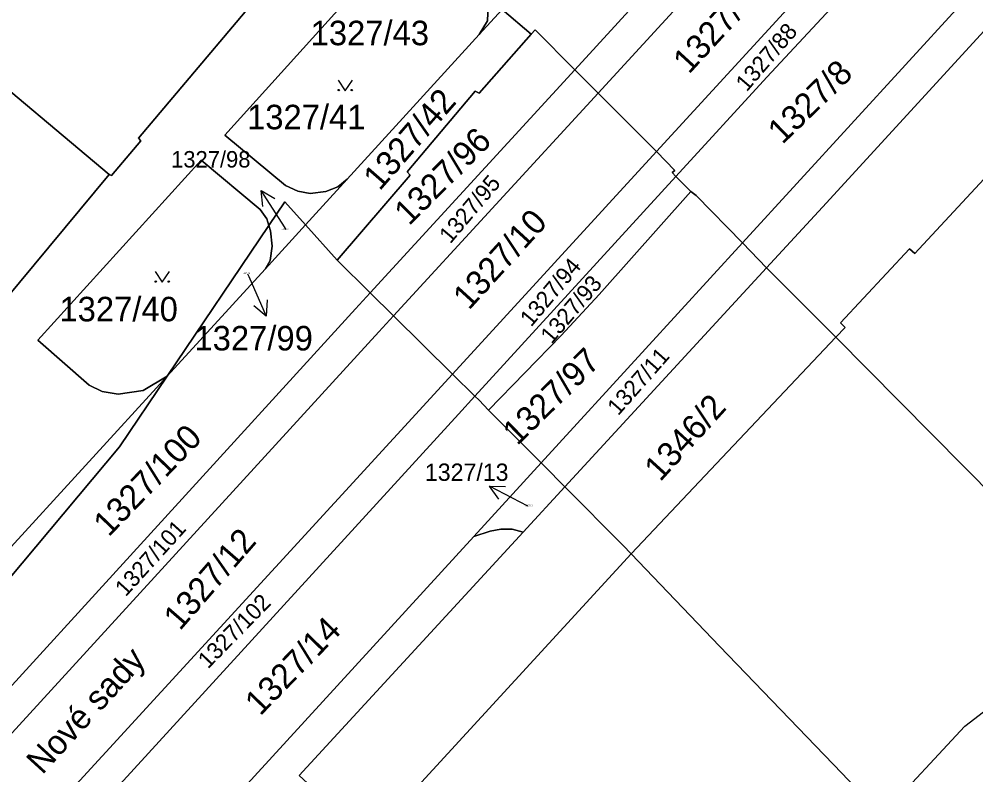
# Model space of a CAD drawing. Extents: x -598934 to -598196, y -1162208 to -1161502.
# Drawn here: x -598445.3 to -598378.9, y -1161604.5 to -1161552.1 of the extents above; entities that cross this region are included whole.
import ezdxf

# ---------------------------------------------------------------- set-up
doc = ezdxf.new("R2010")
doc.units = 0
for name, color, linetype in [('KN_CAR_KR', 7, 'Continuous'), ('KN_KULTURY', 7, 'Continuous'), ('KN_PARC_CIS_POM', 7, 'Continuous'), ('KN_PARC_CIS_POZ', 7, 'Continuous'), ('KN_PARC_PLOCHA', 7, 'Continuous'), ('KN_ULICE', 7, 'Continuous'), ('PARC_C_SIPKA', 7, 'Continuous'), ('parcely_l', 7, 'Continuous')]:
    doc.layers.add(name, color=color, linetype=linetype)

msp = doc.modelspace()

# ---------------------------------------------------------------- linework, layer by layer
at = {"layer": 'KN_CAR_KR'}
for points in [[(-598402.81, -1161589.15), (-598422.29, -1161610.35)], [(-598379.65, -1161601.12), (-598369.55, -1161593.36)], [(-598385.4, -1161607.3), (-598379.65, -1161601.12)]]:
    msp.add_lwpolyline(points, dxfattribs=at)
at = {"layer": 'KN_KULTURY'}
for points in [[(-598423.142, -1161556.292), (-598422.642, -1161557.042), (-598422.142, -1161556.292)], [(-598435.842, -1161569.572), (-598435.342, -1161570.322), (-598434.842, -1161569.572)]]:
    msp.add_lwpolyline(points, dxfattribs=at)
for centre in [(-598423.092, -1161556.991), (-598422.193, -1161556.991), (-598435.792, -1161570.271), (-598434.893, -1161570.271)]:
    msp.add_circle(centre, 0.05, dxfattribs=at)
at = {"layer": 'KN_PARC_PLOCHA'}
for points in [[(-598395.08, -1161567.59), (-598398.28, -1161564.31), (-598398.65, -1161564.03), (-598399.69, -1161562.98), (-598393.38, -1161556.09), (-598385.48, -1161547.59), (-598383.56, -1161549.55), (-598355.84, -1161522.87), (-598340.43, -1161507.82), (-598341.83, -1161506.38), (-598343.014, -1161505.182), (-598334.368, -1161505.182), (-598343.44, -1161513.72), (-598355.12, -1161525.1), (-598376.23, -1161546.99)], [(-598336.98, -1161511.07), (-598346.7, -1161519.98), (-598363.31, -1161536.51), (-598389.25, -1161564.81), (-598393.4, -1161569.31), (-598395.08, -1161567.59), (-598376.23, -1161546.99), (-598355.12, -1161525.1), (-598343.44, -1161513.72), (-598334.368, -1161505.182), (-598330.549, -1161505.182)], [(-598333.3, -1161514.67), (-598333.97, -1161515.3), (-598334.36, -1161514.94), (-598344.5, -1161525.85), (-598344.06, -1161526.26), (-598383.11, -1161568.33), (-598383.48, -1161567.99), (-598388.28, -1161573.14), (-598387.95, -1161573.46), (-598388.6, -1161574.13), (-598393.4, -1161569.31), (-598389.25, -1161564.81), (-598363.31, -1161536.51), (-598346.7, -1161519.98), (-598336.98, -1161511.07)], [(-598277.75, -1161561.08), (-598281.57, -1161567.88), (-598322.97, -1161643.5), (-598335.08, -1161630.46), (-598341.18, -1161623.85), (-598341.89, -1161623.08), (-598366.15, -1161596.79), (-598369.55, -1161593.36), (-598370.8, -1161592.1), (-598388.6, -1161574.13), (-598387.95, -1161573.46), (-598388.28, -1161573.14), (-598383.48, -1161567.99), (-598383.11, -1161568.33), (-598344.06, -1161526.26), (-598344.5, -1161525.85), (-598334.36, -1161514.94), (-598333.97, -1161515.3), (-598333.3, -1161514.67), (-598325, -1161522.8), (-598316.62, -1161529.5), (-598303.99, -1161539.63), (-598291.69, -1161549.87)], [(-598392.66, -1161540.24), (-598406.72, -1161555.58), (-598409.47, -1161552.82), (-598409.73, -1161553.12), (-598411.75, -1161551.39), (-598406.49, -1161545.64), (-598403.48, -1161542.37), (-598396.09, -1161536.73)], [(-598391.04, -1161541.89), (-598405.1, -1161557.2), (-598406.72, -1161555.58), (-598392.66, -1161540.24)], [(-598387.04, -1161545.99), (-598401.05, -1161561.26), (-598405.1, -1161557.2), (-598391.04, -1161541.89)], [(-598412.86, -1161549.54), (-598413.41, -1161549.96), (-598412.71, -1161550.56), (-598412.78, -1161552.18), (-598413.36, -1161553.14), (-598422.51, -1161563.18), (-598423.16, -1161563.69), (-598423.99, -1161564.02), (-598425.08, -1161564.16), (-598425.93, -1161564), (-598426.79, -1161563.6), (-598431.01, -1161560.12), (-598417.31, -1161544.96), (-598413.17, -1161548.81)], [(-598385.48, -1161547.59), (-598393.38, -1161556.09), (-598399.69, -1161562.98), (-598399.96, -1161562.7), (-598399.76, -1161562.56), (-598401.05, -1161561.26), (-598387.04, -1161545.99)], [(-598411.75, -1161551.39), (-598413.36, -1161553.14), (-598412.78, -1161552.18), (-598412.71, -1161550.56)], [(-598409.73, -1161553.12), (-598413.34, -1161557.21), (-598413.62, -1161557.07), (-598418.35, -1161562.65), (-598418.14, -1161562.89), (-598423.21, -1161568.79), (-598425.39, -1161566.34), (-598422.51, -1161563.18), (-598413.36, -1161553.14), (-598411.75, -1161551.39)], [(-598439.03, -1161562.84), (-598446.26, -1161571.57), (-598446.09, -1161571.7), (-598448.86, -1161574.86), (-598449.99, -1161574.14), (-598454.94, -1161569.65), (-598457.98, -1161567.69), (-598459.51, -1161566.96), (-598459.42, -1161566.73), (-598459.88, -1161566.21), (-598456.03, -1161561.39), (-598458.37, -1161559.6), (-598464.84, -1161557.55), (-598463.56, -1161552.48), (-598450.06, -1161555.62), (-598449.07, -1161554.44)], [(-598406.72, -1161555.58), (-598420.91, -1161571.06), (-598423.21, -1161568.79), (-598418.14, -1161562.89), (-598418.35, -1161562.65), (-598413.62, -1161557.07), (-598413.34, -1161557.21), (-598409.73, -1161553.12), (-598409.47, -1161552.82)], [(-598405.1, -1161557.2), (-598419.3, -1161572.65), (-598420.91, -1161571.06), (-598406.72, -1161555.58)], [(-598401.05, -1161561.26), (-598415.2, -1161576.69), (-598419.3, -1161572.65), (-598405.1, -1161557.2)], [(-598399.69, -1161562.98), (-598413.64, -1161578.21), (-598415.2, -1161576.69), (-598401.05, -1161561.26), (-598399.76, -1161562.56), (-598399.96, -1161562.7)], [(-598427.94, -1161566.38), (-598435.01, -1161576.84), (-598436.66, -1161577.83), (-598438.4, -1161578.09), (-598439.51, -1161577.9), (-598440.41, -1161577.46), (-598443.98, -1161574.33), (-598432.65, -1161561.86), (-598428.54, -1161565.27), (-598428.09, -1161565.93)], [(-598398.65, -1161564.03), (-598405.02, -1161571.17), (-598407.65, -1161574.01), (-598412.69, -1161579.19), (-598413.34, -1161578.49), (-598413.64, -1161578.21), (-598399.69, -1161562.98)], [(-598395.08, -1161567.59), (-598401.81, -1161574.94), (-598409.04, -1161582.85), (-598409.16, -1161582.73), (-598412.69, -1161579.19), (-598407.65, -1161574.01), (-598405.02, -1161571.17), (-598398.65, -1161564.03), (-598398.28, -1161564.31)], [(-598425.39, -1161566.34), (-598428.2, -1161569.42), (-598427.86, -1161568.81), (-598427.71, -1161567.81), (-598427.83, -1161566.75), (-598427.94, -1161566.38), (-598426.83, -1161564.73)], [(-598423.21, -1161568.79), (-598420.91, -1161571.06), (-598421.93, -1161572.17), (-598449.39, -1161602.22), (-598452.8, -1161599.01), (-598438.32, -1161581.74), (-598435.01, -1161576.84), (-598428.2, -1161569.42), (-598425.39, -1161566.34)], [(-598428.2, -1161569.42), (-598435.01, -1161576.84), (-598427.94, -1161566.38), (-598427.83, -1161566.75), (-598427.71, -1161567.81), (-598427.86, -1161568.81)], [(-598393.4, -1161569.31), (-598407.4, -1161584.51), (-598408.84, -1161583.06), (-598409.04, -1161582.85), (-598401.81, -1161574.94), (-598395.08, -1161567.59)], [(-598388.6, -1161574.13), (-598402.81, -1161589.15), (-598403.35, -1161588.58), (-598407.4, -1161584.51), (-598393.4, -1161569.31)], [(-598419.3, -1161572.65), (-598420.31, -1161573.75), (-598447.76, -1161603.75), (-598449.39, -1161602.22), (-598421.93, -1161572.17), (-598420.91, -1161571.06)], [(-598415.2, -1161576.69), (-598443.61, -1161607.65), (-598447.76, -1161603.75), (-598420.31, -1161573.75), (-598419.3, -1161572.65)], [(-598335.08, -1161630.46), (-598323.26, -1161644.05), (-598334.82, -1161665.7), (-598338.44, -1161661.36), (-598341.1, -1161658.12), (-598350.93, -1161646.15), (-598351.03, -1161646.03), (-598365.81, -1161628.03), (-598385.4, -1161607.3), (-598388.18, -1161604.36), (-598396.66, -1161595.57), (-598402.81, -1161589.15), (-598388.6, -1161574.13), (-598370.8, -1161592.1), (-598369.55, -1161593.36), (-598366.15, -1161596.79), (-598341.89, -1161623.08), (-598341.18, -1161623.85)], [(-598413.64, -1161578.21), (-598414.79, -1161579.46), (-598441.98, -1161609.19), (-598443.61, -1161607.65), (-598415.2, -1161576.69)], [(-598412.69, -1161579.19), (-598409.16, -1161582.73), (-598409.04, -1161582.85), (-598413.71, -1161587.96), (-598428.93, -1161604.58), (-598437.32, -1161613.76), (-598438.3, -1161612.74), (-598440.23, -1161610.79), (-598440.63, -1161610.45), (-598441.98, -1161609.19), (-598414.79, -1161579.46), (-598413.64, -1161578.21), (-598413.34, -1161578.49)], [(-598407.4, -1161584.51), (-598410.3, -1161587.66), (-598411.05, -1161587.45), (-598411.84, -1161587.44), (-598412.58, -1161587.59), (-598413.71, -1161587.96), (-598409.04, -1161582.85), (-598408.84, -1161583.06)]]:
    msp.add_lwpolyline(points, close=True, dxfattribs=at)
for points in [[(-598448.61, -1161534.37), (-598439.92, -1161536.99), (-598442.54, -1161540.09), (-598440.73, -1161541.62), (-598438.86, -1161539.46), (-598437.74, -1161540.45), (-598436.08, -1161538.17), (-598435.85, -1161537.91), (-598435.17, -1161537.25), (-598427.72, -1161541.08), (-598423.36, -1161544.69), (-598425.94, -1161547.98), (-598426.32, -1161547.67), (-598436.99, -1161560.33), (-598436.83, -1161560.51), (-598438.87, -1161562.92), (-598439.03, -1161562.84), (-598449.07, -1161554.44)], [(-598417.31, -1161544.96), (-598431.01, -1161560.12), (-598426.79, -1161563.6), (-598425.93, -1161564), (-598425.08, -1161564.16), (-598423.99, -1161564.02), (-598423.16, -1161563.69), (-598422.51, -1161563.18), (-598425.39, -1161566.34), (-598426.83, -1161564.73), (-598427.94, -1161566.38), (-598428.09, -1161565.93), (-598428.54, -1161565.27), (-598432.65, -1161561.86), (-598443.98, -1161574.33), (-598440.41, -1161577.46), (-598439.51, -1161577.9), (-598438.4, -1161578.09), (-598436.66, -1161577.83), (-598435.01, -1161576.84), (-598446.33, -1161589.22)], [(-598446.26, -1161571.57), (-598439.03, -1161562.84), (-598438.87, -1161562.92), (-598436.83, -1161560.51), (-598436.99, -1161560.33), (-598426.32, -1161547.67)], [(-598601.64, -1161758.47), (-598594.41, -1161746.34), (-598574.71, -1161725.04), (-598562.49, -1161716.2), (-598546.26, -1161698.46), (-598538.27, -1161689.71), (-598508.71, -1161657.4), (-598500.6, -1161648.49), (-598493.91, -1161641.2), (-598488.42, -1161635.24), (-598481.9, -1161628.09), (-598472.12, -1161617.39), (-598454.81, -1161598.51), (-598446.33, -1161589.22), (-598435.01, -1161576.84), (-598438.32, -1161581.74), (-598452.8, -1161599.01), (-598453, -1161599.23), (-598502.88, -1161660.58), (-598537.16, -1161698.1), (-598569.06, -1161732.86), (-598601.28, -1161767.71)], [(-598425.84, -1161604.52), (-598410.3, -1161587.66), (-598407.4, -1161584.51), (-598403.35, -1161588.58), (-598402.81, -1161589.15), (-598396.66, -1161595.57), (-598388.18, -1161604.36), (-598385.4, -1161607.3)], [(-598428.93, -1161604.58), (-598413.71, -1161587.96), (-598412.58, -1161587.59), (-598411.84, -1161587.44), (-598411.05, -1161587.45), (-598410.3, -1161587.66), (-598425.84, -1161604.52)]]:
    msp.add_lwpolyline(points, dxfattribs=at)
at = {"layer": 'PARC_C_SIPKA'}
for points in [[(-598428.37, -1161565.056), (-598428.489, -1161563.944), (-598427.528, -1161564.516)], [(-598426.74, -1161566.67), (-598426.87, -1161566.47), (-598428.489, -1161563.944)], [(-598429.42, -1161569.74), (-598429.34, -1161569.92), (-598428.122, -1161572.662)], [(-598428.071, -1161571.545), (-598428.122, -1161572.662), (-598428.985, -1161571.951)], [(-598411.984, -1161585.365), (-598412.637, -1161584.458), (-598411.52, -1161584.479)], [(-598409.98, -1161585.85), (-598412.637, -1161584.458)]]:
    msp.add_lwpolyline(points, dxfattribs=at)
at = {"layer": 'parcely_l'}
for points in [[(-598334.368, -1161505.182), (-598343.44, -1161513.72), (-598355.12, -1161525.1), (-598376.23, -1161546.99), (-598395.08, -1161567.59)], [(-598393.4, -1161569.31), (-598389.25, -1161564.81), (-598363.31, -1161536.51), (-598346.7, -1161519.98), (-598336.98, -1161511.07)], [(-598333.3, -1161514.67), (-598333.97, -1161515.3), (-598334.36, -1161514.94), (-598344.5, -1161525.85), (-598344.06, -1161526.26), (-598383.11, -1161568.33), (-598383.48, -1161567.99), (-598388.28, -1161573.14), (-598387.95, -1161573.46), (-598388.6, -1161574.13)], [(-598392.66, -1161540.24), (-598406.72, -1161555.58)], [(-598391.04, -1161541.89), (-598405.1, -1161557.2)], [(-598439.03, -1161562.84), (-598438.87, -1161562.92), (-598436.83, -1161560.51), (-598436.99, -1161560.33), (-598426.32, -1161547.67), (-598425.94, -1161547.98), (-598423.36, -1161544.69)], [(-598412.86, -1161549.54), (-598413.17, -1161548.81), (-598417.31, -1161544.96), (-598431.01, -1161560.12), (-598426.79, -1161563.6), (-598425.93, -1161564), (-598425.08, -1161564.16), (-598423.99, -1161564.02), (-598423.16, -1161563.69), (-598422.51, -1161563.18)], [(-598401.05, -1161561.26), (-598387.04, -1161545.99)], [(-598385.48, -1161547.59), (-598393.38, -1161556.09), (-598399.69, -1161562.98)], [(-598413.36, -1161553.14), (-598412.78, -1161552.18), (-598412.71, -1161550.56)], [(-598413.36, -1161553.14), (-598411.75, -1161551.39)], [(-598409.73, -1161553.12), (-598411.75, -1161551.39)], [(-598439.03, -1161562.84), (-598449.07, -1161554.44), (-598450.06, -1161555.62), (-598463.56, -1161552.48)], [(-598406.72, -1161555.58), (-598409.47, -1161552.82), (-598409.73, -1161553.12)], [(-598409.73, -1161553.12), (-598413.34, -1161557.21), (-598413.62, -1161557.07), (-598418.35, -1161562.65), (-598418.14, -1161562.89), (-598423.21, -1161568.79)], [(-598422.51, -1161563.18), (-598413.36, -1161553.14)], [(-598406.72, -1161555.58), (-598420.91, -1161571.06)], [(-598405.1, -1161557.2), (-598406.72, -1161555.58)], [(-598419.3, -1161572.65), (-598405.1, -1161557.2)], [(-598405.1, -1161557.2), (-598401.05, -1161561.26)], [(-598401.05, -1161561.26), (-598415.2, -1161576.69)], [(-598399.69, -1161562.98), (-598399.96, -1161562.7), (-598399.76, -1161562.56), (-598401.05, -1161561.26)], [(-598427.94, -1161566.38), (-598428.09, -1161565.93), (-598428.54, -1161565.27), (-598432.65, -1161561.86), (-598443.98, -1161574.33), (-598440.41, -1161577.46), (-598439.51, -1161577.9), (-598438.4, -1161578.09), (-598436.66, -1161577.83), (-598435.01, -1161576.84)], [(-598449.99, -1161574.14), (-598448.86, -1161574.86), (-598446.09, -1161571.7), (-598446.26, -1161571.57), (-598439.03, -1161562.84)], [(-598413.64, -1161578.21), (-598399.69, -1161562.98)], [(-598398.65, -1161564.03), (-598399.69, -1161562.98)], [(-598422.51, -1161563.18), (-598425.39, -1161566.34)], [(-598412.69, -1161579.19), (-598407.65, -1161574.01), (-598405.02, -1161571.17), (-598398.65, -1161564.03)], [(-598398.65, -1161564.03), (-598398.28, -1161564.31), (-598395.08, -1161567.59)], [(-598425.39, -1161566.34), (-598426.83, -1161564.73), (-598427.94, -1161566.38)], [(-598427.94, -1161566.38), (-598435.01, -1161576.84)], [(-598425.39, -1161566.34), (-598428.2, -1161569.42)], [(-598428.2, -1161569.42), (-598427.86, -1161568.81), (-598427.71, -1161567.81), (-598427.83, -1161566.75), (-598427.94, -1161566.38)], [(-598423.21, -1161568.79), (-598425.39, -1161566.34)], [(-598409.04, -1161582.85), (-598401.81, -1161574.94), (-598395.08, -1161567.59)], [(-598395.08, -1161567.59), (-598393.4, -1161569.31)], [(-598420.91, -1161571.06), (-598423.21, -1161568.79)], [(-598435.01, -1161576.84), (-598428.2, -1161569.42)], [(-598393.4, -1161569.31), (-598407.4, -1161584.51)], [(-598388.6, -1161574.13), (-598393.4, -1161569.31)], [(-598449.39, -1161602.22), (-598421.93, -1161572.17), (-598420.91, -1161571.06)], [(-598420.91, -1161571.06), (-598419.3, -1161572.65)], [(-598419.3, -1161572.65), (-598420.31, -1161573.75), (-598447.76, -1161603.75)], [(-598415.2, -1161576.69), (-598419.3, -1161572.65)], [(-598402.81, -1161589.15), (-598388.6, -1161574.13)], [(-598388.6, -1161574.13), (-598370.8, -1161592.1), (-598369.55, -1161593.36), (-598366.15, -1161596.79), (-598341.89, -1161623.08), (-598341.18, -1161623.85), (-598335.08, -1161630.46)], [(-598452.8, -1161599.01), (-598438.32, -1161581.74), (-598435.01, -1161576.84)], [(-598435.01, -1161576.84), (-598446.33, -1161589.22)], [(-598443.61, -1161607.65), (-598415.2, -1161576.69)], [(-598415.2, -1161576.69), (-598413.64, -1161578.21)], [(-598413.64, -1161578.21), (-598414.79, -1161579.46), (-598441.98, -1161609.19)], [(-598412.69, -1161579.19), (-598413.34, -1161578.49), (-598413.64, -1161578.21)], [(-598409.04, -1161582.85), (-598409.16, -1161582.73), (-598412.69, -1161579.19)], [(-598409.04, -1161582.85), (-598413.71, -1161587.96)], [(-598407.4, -1161584.51), (-598408.84, -1161583.06), (-598409.04, -1161582.85)], [(-598410.3, -1161587.66), (-598407.4, -1161584.51)], [(-598402.81, -1161589.15), (-598403.35, -1161588.58), (-598407.4, -1161584.51)], [(-598413.71, -1161587.96), (-598412.58, -1161587.59), (-598411.84, -1161587.44), (-598411.05, -1161587.45), (-598410.3, -1161587.66)], [(-598413.71, -1161587.96), (-598428.93, -1161604.58)], [(-598379.76, -1161664.8), (-598381.19, -1161663.11), (-598380.5, -1161662.52), (-598381.71, -1161661.08), (-598409.91, -1161627.67), (-598413.85, -1161622.48), (-598425.16, -1161610.26), (-598422.62, -1161607.5), (-598425.84, -1161604.52), (-598410.3, -1161587.66)], [(-598341.1, -1161658.12), (-598350.93, -1161646.15), (-598351.03, -1161646.03), (-598365.81, -1161628.03), (-598385.4, -1161607.3), (-598388.18, -1161604.36), (-598396.66, -1161595.57), (-598402.81, -1161589.15)]]:
    msp.add_lwpolyline(points, dxfattribs=at)

# ---------------------------------------------------------------- texts
at = {"layer": 'KN_PARC_CIS_POM'}
for s, p in [('1327/98', (-598427.073, -1161566.67)), ('1327/99', (-598429.753, -1161569.74)), ('1327/13', (-598410.138, -1161585.85))]:
    msp.add_text(s, height=0.1, dxfattribs=at).set_placement(p)
at = {"layer": 'KN_PARC_CIS_POZ'}
for s, height, rotation, p in [('1327/9', 1.7, 47.37754, (-598398.795, -1161555.938)), ('1327/88', 1.14, 49.42955, (-598394.781, -1161557.156)), ('1327/8', 1.7, 44.10071, (-598392.308, -1161560.807)), ('1327/42', 1.7, 48.94017, (-598420.252, -1161564.033)), ('1327/96', 1.7, 45.02315, (-598418.205, -1161566.449)), ('1327/95', 1.14, 49.80024, (-598415.353, -1161567.702)), ('1327/10', 1.7, 47.65376, (-598414.063, -1161572.309)), ('1327/94', 1.14, 49.96534, (-598409.744, -1161573.469)), ('1327/93', 1.14, 49.56194, (-598408.325, -1161574.652)), ('1327/97', 1.7, 44.38309, (-598410.7, -1161581.694)), ('1327/11', 1.14, 48.59996, (-598403.704, -1161579.624)), ('1346/2', 1.7, 47.69956, (-598400.785, -1161584.206)), ('1327/100', 1.7, 46.07845, (-598439.06, -1161588.034)), ('1327/101', 1.14, 47.86391, (-598437.882, -1161592.181)), ('1327/12', 1.7, 49.0159, (-598434.115, -1161594.542)), ('1327/102', 1.14, 45.63616, (-598432.166, -1161597.174)), ('1327/14', 1.7, 45.79669, (-598428.547, -1161600.45))]:
    msp.add_text(s, height=height, rotation=rotation, dxfattribs=at).set_placement(p)
for s, height, p in [('1327/43', 1.7, (-598425.047, -1161553.88)), ('1327/41', 1.7, (-598429.457, -1161559.71)), ('1327/98', 1.14, (-598434.73, -1161562.36)), ('1327/40', 1.7, (-598442.477, -1161573.03)), ('1327/99', 1.7, (-598433.107, -1161575.05)), ('1327/13', 1.2, (-598417.113, -1161584.093))]:
    msp.add_text(s, height=height, dxfattribs=at).set_placement(p)
at = {"layer": 'KN_ULICE'}
msp.add_text('Nové sady', height=1.7, rotation=47.54449, dxfattribs=at).set_placement((-598443.665, -1161604.529))

doc.saveas('drawing.dxf')
